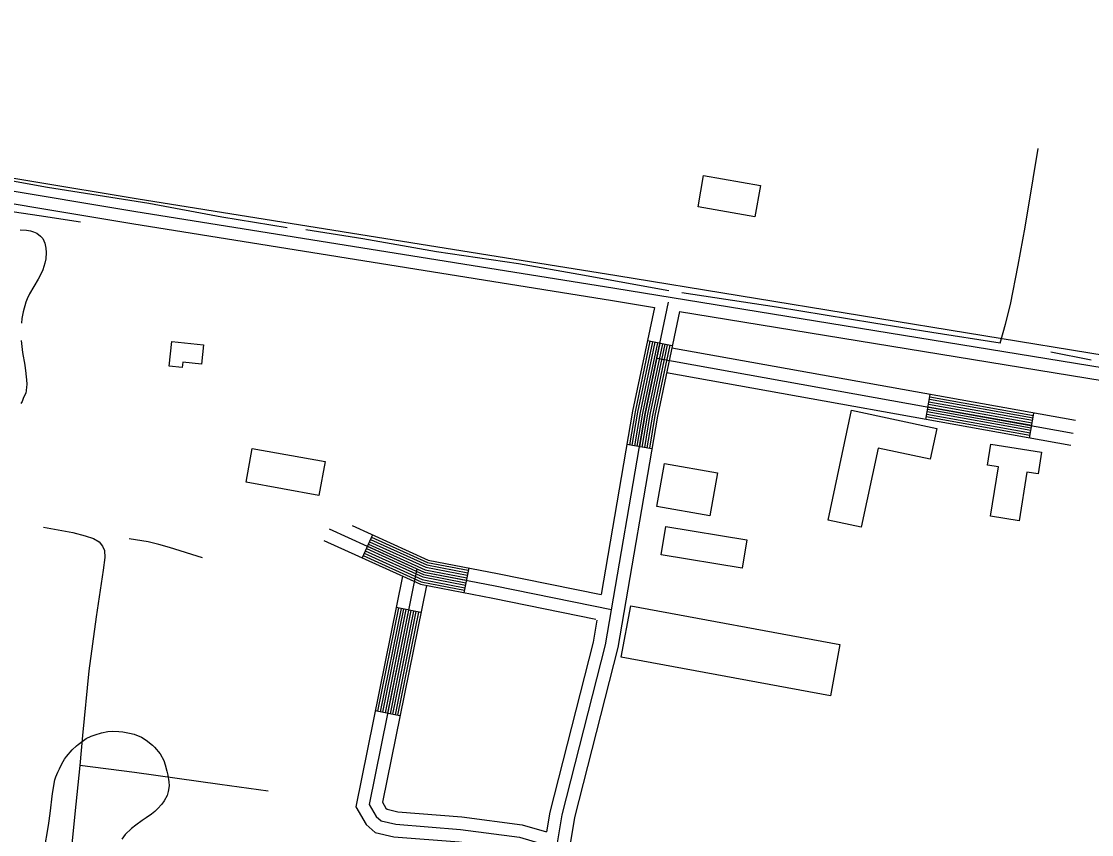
# Model space of a CAD drawing. Extents: x 3297735 to 3335592, y 670436 to 695807.
# Drawn here: x 3324300 to 3325570, y 692509 to 693474 of the extents above; entities that cross this region are included whole.
import ezdxf

# ---------------------------------------------------------------- set-up
doc = ezdxf.new("R2010")
doc.units = 0
for name, color, linetype in [('V-BLDG-OTLN', 7, 'Continuous'), ('V-ROAD-CNTR', 7, 'Continuous'), ('V-SITE-VEGE', 7, 'Continuous'), ('V-TOPO-SHOR', 7, 'Continuous')]:
    doc.layers.add(name, color=color, linetype=linetype)

msp = doc.modelspace()

# ---------------------------------------------------------------- linework, layer by layer
at = {"layer": 'V-BLDG-OTLN'}
for points in [[(3325110.1, 693291.1), (3325177.6, 693279.2), (3325171, 693241.7), (3325103.5, 693253.6)], [(3324479.1, 693094), (3324516.7, 693089.8), (3324514.2, 693066.9), (3324491.9, 693069.3), (3324491.2, 693063.1), (3324475.8, 693064.8)], [(3325257.7, 692881.9), (3325285.4, 693012.4), (3325386.7, 692990.8), (3325379, 692954.3), (3325317.2, 692967.5), (3325297.2, 692873.5)], [(3325450.5, 692886.6), (3325460, 692945.2), (3325447, 692947.3), (3325451, 692972.2), (3325511.2, 692962.5), (3325507.1, 692936.9), (3325493.8, 692939), (3325484.5, 692881.1)], [(3324574.4, 692967.1), (3324660.8, 692951.6), (3324653.5, 692911.3), (3324567.1, 692926.9)], [(3325063.6, 692949.2), (3325126.5, 692938.2), (3325117.6, 692887.1), (3325054.6, 692898.1)], [(3325065.3, 692874.4), (3325161.4, 692858.5), (3325155.8, 692824.9), (3325059.7, 692840.8)], [(3325023.5, 692780.1), (3325271.9, 692734.4), (3325260.7, 692673.6), (3325012.3, 692719.3)]]:
    msp.add_lwpolyline(points, close=True, dxfattribs=at)
at = {"layer": 'V-ROAD-CNTR'}
for p, q in [((3325072.8, 693088.7), (3325043.4, 693094.9)), ((3325373.7, 693001.4), (3325379, 693030.9)), ((3325496.8, 692979.3), (3325502.1, 693008.8)), ((3325048.6, 692966.7), (3325019, 692971.8)), ((3324717.2, 692864.6), (3324704.8, 692837.3)), ((3324831.3, 692825.3), (3324825.6, 692795.8)), ((3324774.5, 692772.3), (3324745.1, 692778.3)), ((3324749.7, 692649.8), (3324720.3, 692655.8))]:
    msp.add_line(p, q, dxfattribs=at)
for points in [[(3323262.6, 693465), (3323331.4, 693448.9), (3323940.8, 693346.1), (3324436.5, 693263.5), (3325006.9, 693172.1), (3325587.8, 693077.3), (3325680.3, 693061.4)], [(3323259.2, 693450.4), (3323328.4, 693434.2), (3323938.4, 693331.3), (3324434, 693248.7), (3325004.5, 693157.3), (3325585.4, 693062.5), (3326027.1, 692986.7), (3326376.4, 692928.9), (3326831.2, 692853.8), (3327160.4, 692801.4), (3327443.5, 692754.6), (3327722.4, 692703.6), (3327845, 692675.2), (3327899.2, 692677.4), (3327955.4, 692687.8)], [(3323255.8, 693435.8), (3323325.4, 693419.5), (3323935.9, 693316.5), (3324431.6, 693233.9), (3325002.1, 693142.5), (3325051.8, 693134.4)], [(3324501.3, 689879.2), (3324555.5, 690234.3), (3324624.4, 690675.1), (3324692, 691091.2), (3324741.5, 691427.9), (3324811.8, 691882.8), (3324931.5, 692468.1), (3324942.1, 692532.2), (3324993.5, 692734.1), (3325040.5, 693008.3), (3325068.4, 693140.8)], [(3325081.4, 693129.6), (3325055.3, 693005.5), (3325008.2, 692731), (3324956.8, 692529.1), (3324951.6, 692497.7)], [(3325051.8, 693134.4), (3325025.8, 693011.2), (3324988.5, 692793.7)], [(3325081.4, 693129.6), (3325582.9, 693047.7), (3326024.6, 692971.9), (3326374, 692914.1), (3326828.8, 692839), (3326906.2, 692826.6)], [(3325046.4, 693094.3), (3325028.7, 693010.6), (3325022, 692971.3)], [(3325049.3, 693093.7), (3325031.7, 693010), (3325025, 692970.8)], [(3325052.2, 693093.1), (3325034.6, 693009.5), (3325027.9, 692970.2)], [(3325055.2, 693092.4), (3325037.6, 693008.9), (3325030.9, 692969.7)], [(3325058.1, 693091.8), (3325040.5, 693008.3), (3325033.8, 692969.2)], [(3325061.1, 693091.2), (3325043.5, 693007.8), (3325036.8, 692968.7)], [(3325064, 693090.6), (3325046.4, 693007.2), (3325039.7, 692968.2)], [(3325066.9, 693090), (3325049.4, 693006.7), (3325042.7, 692967.7)], [(3325069.9, 693089.4), (3325052.3, 693006.1), (3325045.7, 692967.2)], [(3325054.4, 693074), (3325548.6, 692985.2)], [(3325551.3, 693000), (3325072.2, 693086.1)], [(3325546, 692970.5), (3325066, 693056.7)], [(3325501, 693002.9), (3325378, 693025)], [(3325501.5, 693005.9), (3325378.5, 693028)], [(3325498.4, 692988.2), (3325375.3, 693010.3)], [(3325498.9, 692991.1), (3325375.9, 693013.2)], [(3325499.4, 692994.1), (3325376.4, 693016.2)], [(3325500, 692997), (3325376.9, 693019.1)], [(3325500.5, 693000), (3325377.5, 693022.1)], [(3325497.3, 692982.3), (3325374.3, 693004.4)], [(3325497.8, 692985.2), (3325374.8, 693007.3)], [(3324665.5, 692871.6), (3324778.6, 692820.3), (3324862.7, 692803.9), (3325000.7, 692775.9)], [(3324693.1, 692875.5), (3324783.2, 692834.6), (3324865.6, 692818.6), (3324988.5, 692793.7)], [(3324659.3, 692857.9), (3324774.1, 692805.9), (3324859.8, 692789.2), (3324982, 692764.4)], [(3324714.7, 692859.1), (3324781.4, 692828.9), (3324830.2, 692819.4)], [(3324716, 692861.8), (3324782.3, 692831.8), (3324830.8, 692822.4)], [(3324708.5, 692845.4), (3324776.8, 692814.5), (3324827.3, 692804.7)], [(3324709.8, 692848.2), (3324777.7, 692817.4), (3324827.9, 692807.6)], [(3324711, 692850.9), (3324778.6, 692820.3), (3324828.5, 692810.6)], [(3324712.3, 692853.6), (3324779.6, 692823.1), (3324829, 692813.5)], [(3324713.5, 692856.4), (3324780.5, 692826), (3324829.6, 692816.5)], [(3324706.1, 692840), (3324775, 692808.8), (3324826.2, 692798.8)], [(3324707.3, 692842.7), (3324775.9, 692811.6), (3324826.7, 692801.7)], [(3324769.7, 692824.3), (3324713, 692544.6), (3324721.3, 692530.3), (3324727.2, 692525.1), (3324744.8, 692521), (3324821.7, 692514.9), (3324891.6, 692505.7), (3324935.6, 692492.8)], [(3324752.6, 692815.6), (3324697.2, 692541.9), (3324709.6, 692520.7), (3324720.1, 692511.4), (3324742.4, 692506.1), (3324820.1, 692500), (3324888.5, 692491), (3324918.6, 692482.2)], [(3324781, 692804.5), (3324728.9, 692547.2), (3324733.1, 692540), (3324734.3, 692538.9), (3324747.1, 692535.8), (3324823.2, 692529.9), (3324894.7, 692520.5), (3324923.6, 692512)], [(3324748, 692777.7), (3324723.2, 692655.2)], [(3324751, 692777.1), (3324726.1, 692654.6)], [(3324753.9, 692776.5), (3324729.1, 692654)], [(3324756.8, 692775.9), (3324732, 692653.4)], [(3324759.8, 692775.3), (3324735, 692652.8)], [(3324762.7, 692774.7), (3324737.9, 692652.2)], [(3324765.7, 692774.1), (3324740.8, 692651.6)], [(3324768.6, 692773.5), (3324743.8, 692651)], [(3324771.5, 692772.9), (3324746.7, 692650.4)], [(3324983.3, 692763.2), (3324978.9, 692737.2), (3324927.4, 692535.3), (3324923.6, 692512)]]:
    msp.add_lwpolyline(points, dxfattribs=at)
at = {"layer": 'V-SITE-VEGE'}
for points in [[(3324298.8, 693226.6), (3324306.4, 693225.9), (3324311.1, 693225.3), (3324314.9, 693224.2), (3324318.7, 693222.6), (3324323.2, 693219.1), (3324325.7, 693216.1), (3324328.2, 693210.8), (3324329.4, 693204.5), (3324329.9, 693199.7), (3324329.5, 693192.1), (3324328.4, 693186.9), (3324326, 693179.1), (3324323.9, 693174.5), (3324320.3, 693168), (3324309.9, 693150.6), (3324307.1, 693144.7), (3324305.5, 693140.5), (3324302.5, 693129), (3324301.1, 693121.4), (3324300.4, 693115.8)], [(3324300, 693095.2), (3324301.6, 693081), (3324304.5, 693065.8), (3324305.7, 693055.9), (3324306.2, 693051.7), (3324306.3, 693049), (3324306.7, 693043), (3324306.6, 693039.7), (3324306.2, 693035.8), (3324305.6, 693032.7), (3324303, 693027.3), (3324301.2, 693022.9), (3324299.9, 693020.2)], [(3324328.6, 692496.6), (3324331.2, 692512.3), (3324333, 692522.2), (3324334.6, 692534), (3324337.2, 692557.5), (3324340, 692573.6), (3324341.2, 692577.3), (3324343.5, 692582.8), (3324345.5, 692586.8), (3324348.5, 692592.6), (3324351.5, 692598.1), (3324353.9, 692601.5), (3324360.6, 692609.5), (3324365.9, 692614.1), (3324367.7, 692615.8), (3324377.1, 692622.7), (3324383.3, 692625.7), (3324388.1, 692627.1), (3324395.3, 692629.5), (3324402.9, 692631.1), (3324408, 692631.4), (3324416, 692631.3), (3324420.8, 692630.8), (3324428.9, 692629.3), (3324434.3, 692627.8), (3324443, 692624.3), (3324448.4, 692621), (3324456, 692615.1), (3324458.5, 692612.7), (3324465, 692604.5), (3324469.3, 692596.6), (3324471.1, 692591.4), (3324473.2, 692584), (3324474.2, 692579.2), (3324475.3, 692571.5), (3324475.6, 692566.7), (3324474.7, 692559.8), (3324473.3, 692555.3)], [(3324473.3, 692555.3), (3324469.7, 692548.9), (3324467, 692544.9), (3324462.1, 692539.4), (3324458.8, 692536.1), (3324455, 692533.2), (3324448.4, 692528.6), (3324443.6, 692525.5), (3324436.1, 692520.1), (3324431, 692516.1), (3324423.7, 692508.9), (3324419.5, 692503.2)]]:
    msp.add_lwpolyline(points, dxfattribs=at)
at = {"layer": 'V-TOPO-SHOR'}
msp.add_line((3325570.1, 693071.7), (3325522.2, 693081.4), dxfattribs=at)
for points in [[(3324615.8, 693228.8), (3324538.1, 693241.6), (3324451.5, 693257.6), (3324331.2, 693276.5), (3324247.9, 693291.6), (3324196.8, 693299.9), (3324108.1, 693314.5), (3324036.1, 693325.6), (3323938.7, 693341.8), (3323864.8, 693354.8), (3323788.5, 693366.5), (3323713.6, 693380.4), (3323637.2, 693393.5), (3323537.3, 693408.7), (3323433.7, 693424.4), (3323366.1, 693436.3), (3323351.6, 693439.5), (3323344.4, 693442.4), (3323334, 693450.5), (3323325.6, 693459.8), (3323319.6, 693472.2), (3323316.7, 693482.6)], [(3324370.6, 693235.4), (3324321.6, 693243.2), (3324193.5, 693261.9), (3324098.1, 693278.9), (3324016.1, 693292.3), (3323855.4, 693318)], [(3325462.1, 693091.9), (3325468.4, 693114.7), (3325474.3, 693137.9), (3325483.4, 693184.6), (3325491.6, 693229.7), (3325501.1, 693287), (3325507.1, 693323)], [(3325068.6, 693154.2), (3324962, 693173.5), (3324890.2, 693186.1), (3324793, 693200.5), (3324705.6, 693215.6), (3324637.8, 693226.3)], [(3325462.1, 693091.9), (3325380.7, 693104.5), (3325311.9, 693115.7), (3325196.7, 693134.7), (3325084.2, 693151.8)], [(3324326.8, 692873.5), (3324361.4, 692867.2), (3324376, 692863.3), (3324385.9, 692860.1), (3324392.9, 692856.1), (3324396.6, 692851.2), (3324399.2, 692845.8), (3324399.6, 692837.8), (3324397.5, 692822.7), (3324389, 692767.3), (3324380.3, 692703.3), (3324373.1, 692626.4), (3324369.7, 692590.9), (3324365.2, 692545), (3324351.7, 692411.1), (3324345.8, 692331.4), (3324332.9, 692201.8), (3324318.5, 692063.4), (3324301.8, 691952.3)], [(3324515.5, 692837.4), (3324476.2, 692849.5), (3324463.5, 692853.2), (3324450.9, 692856.3), (3324428.5, 692859.8)], [(3324593.2, 692560.4), (3324535.8, 692568.3), (3324434.7, 692582.4), (3324369.7, 692590.9)]]:
    msp.add_lwpolyline(points, dxfattribs=at)

doc.saveas('drawing.dxf')
